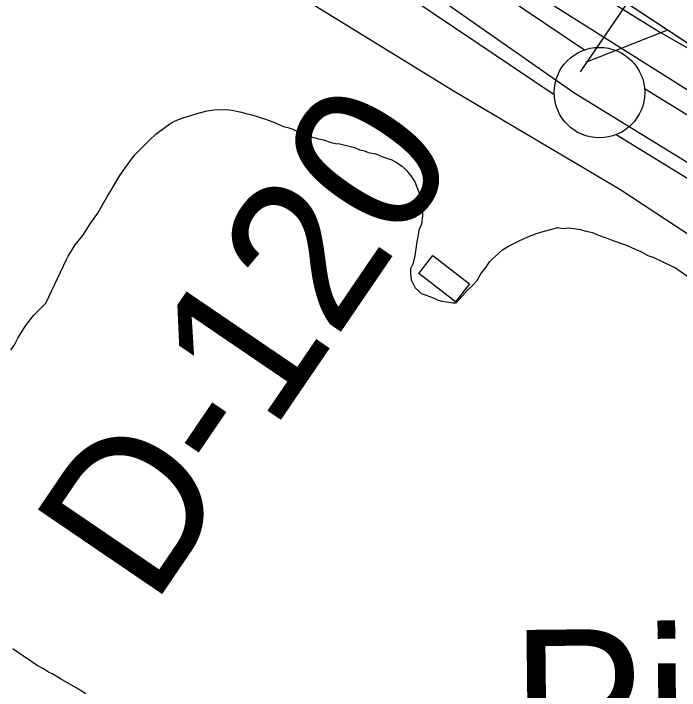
# Model space of a CAD drawing. Extents: x 3823584 to 3861785, y 301729 to 327625.
# Drawn here: x 3839018 to 3839385.6, y 322452.5 to 322826.4 of the extents above; entities that cross this region are included whole.
import ezdxf

# ---------------------------------------------------------------- set-up
doc = ezdxf.new("R2010")
doc.units = 0
for name, color, linetype in [('V-BLDG-OTLN', 7, 'Continuous'), ('V-FLOD-BASE', 7, 'Continuous'), ('V-LEVE-TOET', 7, 'Continuous'), ('V-RIVR-EDGE', 7, 'Continuous'), ('V-RIVR-RANG', 7, 'Continuous'), ('V-RIVR-RANG-IDEN', 7, 'Continuous'), ('V-RRAP-FSHR', 7, 'Continuous'), ('V-SITE-OTLN-IDEN', 7, 'Continuous'), ('V-SITE-VEGE', 7, 'Continuous'), ('V-SURV-LINE', 7, 'Continuous')]:
    doc.layers.add(name, color=color, linetype=linetype)

msp = doc.modelspace()

# ---------------------------------------------------------------- linework, layer by layer
at = {"layer": 'V-BLDG-OTLN'}
msp.add_lwpolyline([(3839249.53, 322692.84), (3839269.69, 322677.15), (3839261.89, 322667.13), (3839241.73, 322682.82)], close=True, dxfattribs=at)
at = {"layer": 'V-FLOD-BASE'}
for points in [[(3838278.93, 323536.96), (3838308, 323518.14), (3838341.35, 323490.78), (3838461.92, 323402.71), (3838721.01, 323212.03), (3838791.98, 323158.16), (3838831.31, 323131.65), (3838908.27, 323072.65), (3838968.12, 323026.47), (3839016.87, 322997.4), (3839062.18, 322963.2), (3839098.95, 322942.68), (3839327.26, 322782.78), (3839513.67, 322668.2), (3839868.52, 322451.01)], [(3838540.65, 323375.59), (3838681.58, 323274.69), (3838841.31, 323153.83), (3838934.47, 323084.95), (3838984.37, 323049.64), (3839079.88, 322986.79), (3839172.37, 322925.72), (3839309, 322835.6), (3839392.4, 322782.86), (3839486.35, 322726.31), (3839628.68, 322636.84), (3839751.95, 322561.62), (3839893.04, 322476.05), (3839942.86, 322448.85), (3839966.45, 322431.64)]]:
    msp.add_lwpolyline(points, dxfattribs=at)
at = {"layer": 'V-LEVE-TOET'}
for points in [[(3840049.71, 322428.78), (3840028.03, 322433.99), (3840015.7, 322434.78), (3839996.47, 322435.21), (3839981.41, 322438.68), (3839974.47, 322442.53), (3839963.23, 322456.24), (3839959.57, 322461.92), (3839948.36, 322472.64), (3839922.39, 322487.13), (3839751.66, 322594.07), (3839610.87, 322679.65), (3839498.5, 322745.65), (3839372.86, 322817.24), (3839262.27, 322885.96), (3839170.03, 322953.04), (3839027.04, 323048.82), (3838894.93, 323138.38), (3838796.61, 323212.92), (3838670.49, 323304.34), (3838542.35, 323398.37)], [(3838547.7, 323276.27), (3838670.46, 323191.13), (3838734.25, 323147.53), (3838804.42, 323095.58), (3838853.73, 323058.76), (3838927.19, 323008.94), (3838951.06, 322995.33), (3838965.53, 322989.15), (3838993.02, 322973.47), (3839029.35, 322943.15), (3839075.67, 322903.29), (3839115.58, 322876.01), (3839165.16, 322842.8), (3839261.24, 322783.57), (3839352.77, 322729.4), (3839463.4, 322656.77), (3839564.93, 322592.48), (3839641.98, 322544.19), (3839693.62, 322515.8), (3839726.83, 322498.67), (3839775.14, 322472.06), (3839838.33, 322428.16)]]:
    msp.add_lwpolyline(points, dxfattribs=at)
at = {"layer": 'V-RIVR-EDGE'}
msp.add_spline([(3836304.38, 325474.18), (3836346.41, 325438.32), (3836389.41, 325406.07), (3836417.64, 325385.43), (3836442.67, 325366.73), (3836470.25, 325340.95), (3836497.82, 325313.88), (3836554.9, 325258.45), (3836598.51, 325215.91), (3836636.36, 325181.1), (3836681.26, 325139.85), (3836737.07, 325093.42), (3836790.94, 325041.22), (3836840.33, 324993.52), (3836889.07, 324947.12), (3836934.61, 324907.14), (3836980.81, 324871.03), (3837015.47, 324849.09), (3837040.49, 324829.1), (3837085.39, 324787.2), (3837143.76, 324734.34), (3837181.61, 324700.82), (3837223.29, 324659.57), (3837272.05, 324619.59), (3837314.38, 324579.63), (3837346.45, 324546.76), (3837364.4, 324527.43), (3837395.83, 324500.35), (3837442.02, 324462.31), (3837492.71, 324422.97), (3837554.31, 324372.67), (3837573.56, 324361.05), (3837583.2, 324359.1), (3837596.69, 324352.64), (3837621.08, 324337.79), (3837648.03, 324319.73), (3837677.54, 324292.01), (3837718.58, 324249.48), (3837753.85, 324214.68), (3837781.43, 324188.89), (3837800.05, 324179.85), (3837819.95, 324170.8), (3837850.72, 324134.08), (3837874.45, 324110.23), (3837909.07, 324073.5), (3837941.78, 324040.64), (3837989.87, 323991.66), (3838022.58, 323960.72), (3838034.12, 323947.83), (3838046.3, 323933.66), (3838066.83, 323916.25), (3838089.91, 323892.41), (3838140.59, 323849.21), (3838186.14, 323811.17), (3838215.65, 323785.38), (3838265.68, 323736.4), (3838297.1, 323707.39), (3838336.87, 323671.94), (3838359.95, 323645.52), (3838385.62, 323627.46), (3838404.24, 323615.84), (3838421.56, 323601.65), (3838441.44, 323582.32), (3838460.05, 323567.49), (3838468.4, 323563.61), (3838484.45, 323555.21), (3838548.59, 323496.55), (3838595.44, 323464.29), (3838649.98, 323422.37), (3838701.3, 323379.82), (3838749.43, 323345.62), (3838798.22, 323317.86), (3838856.62, 323274.64), (3838932.99, 323221.74), (3838989.47, 323184.31), (3839037.6, 323150.12), (3839068.42, 323134.62), (3839093.42, 323104.98), (3839110.73, 323086.94), (3839122.93, 323081.12), (3839143.46, 323065.64), (3839172.34, 323044.36), (3839190.96, 323032.74), (3839215.99, 323015.96), (3839242.32, 323006.26), (3839316.8, 322969.43), (3839341.84, 322955.87), (3839371.38, 322944.22), (3839391.29, 322935.81), (3839417.61, 322920.32), (3839461.26, 322894.5), (3839483.71, 322873.23), (3839520.3, 322851.28), (3839555.6, 322828.69), (3839599.9, 322806.72), (3839718.7, 322751.14), (3839768.14, 322726.59), (3839807.95, 322705.92), (3839836.85, 322696.21), (3839865.1, 322680.71), (3839887.57, 322667.8), (3839924.17, 322652.28), (3839969.76, 322630.31), (3840004.43, 322612.22), (3840037.82, 322597.35), (3840085.35, 322579.88), (3840108.46, 322565.68), (3840121.92, 322548.93), (3840123.18, 322539.92), (3840122.53, 322533.5), (3840118, 322521.29), (3840112.84, 322514.24), (3840095.47, 322509.14), (3840089.68, 322509.15), (3840085.17, 322504.66), (3840084.51, 322498.23), (3840085.78, 322491.8), (3840130.72, 322467.26), (3840169.89, 322448.52), (3840197.51, 322439.45), (3840209.08, 322437.5), (3840231.59, 322441.3), (3840246.39, 322448.98), (3840266.34, 322458.57), (3840273.43, 322466.27), (3840278.59, 322471.4), (3840288.9, 322480.37), (3840295.98, 322484.85), (3840301.77, 322484.84), (3840308.2, 322484.82), (3840320.4, 322479.01), (3840324.87, 322470), (3840326.78, 322461.63), (3840338.32, 322450.03), (3840344.74, 322444.88), (3840366.58, 322437.75), (3840385.84, 322428.06), (3840421.8, 322409.33), (3840466.1, 322385.43), (3840492.41, 322368.65), (3840506.53, 322357.04), (3840533.49, 322340.26), (3840559.18, 322331.2), (3840587.44, 322322.13), (3840611.85, 322311.78), (3840642.02, 322296.28), (3840678.62, 322276.26), (3840712.64, 322255.6), (3840733.18, 322242.05), (3840784.53, 322210.43), (3840835.89, 322183.3), (3840892.39, 322153.59), (3840923.85, 322139.37), (3840950.82, 322127.08), (3840989.33, 322099.99), (3841017.57, 322082.56), (3841061.24, 322062.52), (3841092.69, 322044.45), (3841151.1, 322005.09), (3841210.78, 321964.44), (3841240.29, 321939.29), (3841299.97, 321894.79), (3841335.89, 321862.55), (3841374.37, 321823.89), (3841411.57, 321789.72), (3841444.92, 321758.14), (3841469.94, 321736.22), (3841482.12, 321723.98), (3841496.22, 321704.66), (3841509.05, 321694.34), (3841523.18, 321687.23), (3841573.9, 321660.75), (3841623.97, 321631.69), (3841667.62, 321606.51), (3841696.52, 321593.59), (3841738.26, 321575.48), (3841787.07, 321556.72), (3841815.99, 321552.15), (3841851.33, 321544.99), (3841886.66, 321533.33), (3841930.32, 321511.36), (3841950.22, 321498.46), (3841977.18, 321482.96), (3841998.38, 321476.48), (3842052.99, 321463.49), (3842082.55, 321456.34), (3842109.52, 321444.7), (3842146.12, 321427.26), (3842196.2, 321402.06), (3842241.13, 321374.95), (3842288.63, 321345.26), (3842321.38, 321327.18), (3842366.94, 321295.56), (3842395.19, 321280.07), (3842429.22, 321264.55), (3842452.35, 321258.71), (3842470.97, 321249.66)], degree=3, dxfattribs=at)
at = {"layer": 'V-RIVR-RANG'}
msp.add_line((3839331.02, 322794.15), (3839847.12, 323555.76), dxfattribs=at)
at = {"layer": 'V-RRAP-FSHR'}
msp.add_line((3839379.1, 322817.34), (3839333.71, 322799.33), dxfattribs=at)
for points in [[(3839991.75, 322437.85), (3839543.71, 322716.63), (3839470.27, 322757.31), (3838966.59, 323088.91), (3838516.71, 323417.87), (3838211.37, 323652.64)], [(3839379.1, 322817.34), (3839320.63, 322855.83)], [(3839497.25, 322742.37), (3839470.27, 322757.31), (3839437.56, 322778.85), (3839379.1, 322817.34)]]:
    msp.add_lwpolyline(points, dxfattribs=at)
at = {"layer": 'V-SITE-VEGE'}
for points in [[(3839016.45, 322640.69), (3839018.23, 322643.11), (3839020.3, 322647.03), (3839023.55, 322652.47), (3839025.63, 322655.49), (3839029.2, 322659.73), (3839035.75, 322666.4), (3839047.25, 322690.54), (3839048.14, 322692.35), (3839051.98, 322698.7), (3839056.15, 322703.84), (3839060.59, 322710.79), (3839064.45, 322716.23), (3839067.11, 322720.77), (3839069.77, 322725.6), (3839071.85, 322728.92), (3839076.29, 322736.47), (3839079.25, 322740.71), (3839083.71, 322746.76), (3839085.19, 322748.57), (3839092.93, 322756.45), (3839096.51, 322759.79), (3839102.18, 322764.04), (3839104.87, 322765.88), (3839107.26, 322767.1), (3839112.05, 322768.94), (3839115.35, 322769.88), (3839119.84, 322771.42), (3839124.94, 322772.66), (3839128.54, 322773.3), (3839135.45, 322773.36), (3839138.46, 322773.09), (3839142.97, 322772.23)], [(3839142.97, 322772.23), (3839145.69, 322771.35), (3839149.6, 322770.48), (3839157.13, 322768.15), (3839161.05, 322766.68), (3839167.08, 322764.03), (3839169.49, 322763.45), (3839172.2, 322762.57), (3839176.13, 322760.5), (3839178.85, 322759.33), (3839186.98, 322757), (3839189.09, 322756.71), (3839193.31, 322755.25), (3839195.71, 322754.67), (3839198.12, 322754.39), (3839206.25, 322752.36), (3839208.97, 322751.18), (3839211.68, 322750.61), (3839213.79, 322749.72), (3839218, 322748.86), (3839221.32, 322747.39), (3839223.43, 322746.8), (3839226.74, 322745.63), (3839228.86, 322744.45), (3839232.48, 322742.08), (3839234.91, 322739.7), (3839237.95, 322736.12), (3839239.47, 322733.43), (3839242.24, 322726.24), (3839243.17, 322723.54), (3839243.79, 322720.85), (3839243.85, 322714.84), (3839243.29, 322710.03), (3839241.82, 322706.71), (3839241.25, 322703.1), (3839240.67, 322700.39), (3839239.54, 322692.56), (3839238.38, 322688.05), (3839237.2, 322685.33), (3839237.22, 322682.63), (3839237.55, 322679.32), (3839239.7, 322674.84), (3839241.51, 322673.35), (3839243.03, 322671.86), (3839245.14, 322670.98), (3839249.36, 322669.51), (3839252.38, 322668.04), (3839254.49, 322667.46), (3839257.19, 322667.18), (3839260.57, 322666.56), (3839262.37, 322666.61), (3839268.85, 322673.89), (3839271.53, 322676.32), (3839273.91, 322679.05), (3839275.98, 322682.67), (3839278.96, 322686.3), (3839280.73, 322689.33), (3839282.22, 322690.84), (3839287.88, 322696), (3839290.87, 322697.83), (3839297.15, 322700.89), (3839301.95, 322703.04), (3839306.73, 322704.88), (3839310.33, 322706.12), (3839318.42, 322708.29), (3839321.43, 322707.72), (3839324.14, 322708.04)], [(3839324.14, 322708.04), (3839327.44, 322707.77), (3839331.05, 322707.21), (3839333.46, 322706.32), (3839337.68, 322705.46), (3839340.39, 322704.28), (3839345.22, 322702.52), (3839348.84, 322701.05), (3839355.77, 322698.71), (3839358.48, 322697.53), (3839361.5, 322696.06), (3839363.91, 322695.18), (3839368.14, 322692.81), (3839371.46, 322691.64), (3839375.38, 322689.87), (3839377.49, 322688.69), (3839383.52, 322686.04), (3839391.08, 322680.7)], [(3839057.81, 322450.55), (3839053.88, 322453.22), (3839043.92, 322458.84), (3839039.69, 322461.51), (3839037.27, 322462.69), (3839034.55, 322464.47), (3839030.93, 322466.24), (3839025.18, 322470.4), (3839023.07, 322471.58), (3839017.63, 322475.43)]]:
    msp.add_lwpolyline(points, dxfattribs=at)
at = {"layer": 'V-SURV-LINE'}
for points in [[(3839000.04, 323030.47), (3839333.24, 322806.35)], [(3839316.51, 322781.45), (3838983.3, 323005.57)], [(3839366.34, 322785.06), (3839953.8, 322424.06)], [(3839938.08, 322398.51), (3839350.62, 322759.51)]]:
    msp.add_lwpolyline(points, dxfattribs=at)
msp.add_circle((3839341.45, 322782.75), 25, dxfattribs=at)

# ---------------------------------------------------------------- texts
at = {"layer": 'V-RIVR-RANG-IDEN'}
msp.add_text('D-120', height=83, rotation=55.7353, dxfattribs=at).set_placement((3839094.88, 322498.22))
at = {"layer": 'V-SITE-OTLN-IDEN'}
msp.add_text('Pilgrim', height=83, rotation=0.6162, dxfattribs=at).set_placement((3839292.97, 322402.85))

doc.saveas('drawing.dxf')
